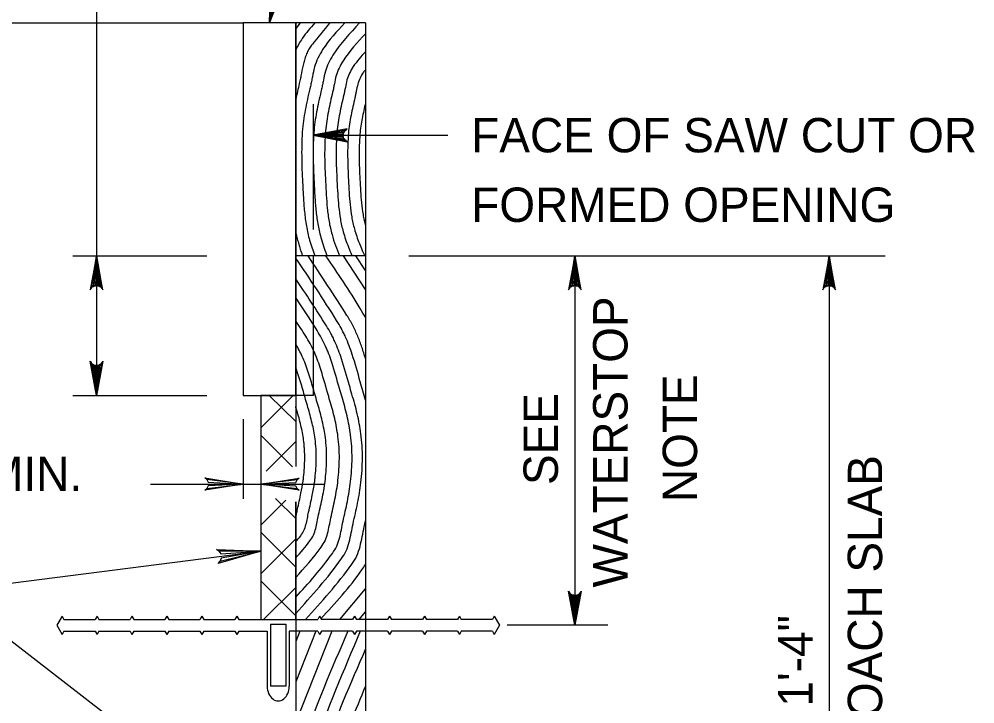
# Model space of a CAD drawing. Extents: x 636530 to 644067, y 294168 to 299122.
# Drawn here: x 638457.9 to 638541.3, y 298207.4 to 298267.2 of the extents above; entities that cross this region are included whole.
import ezdxf

# ---------------------------------------------------------------- set-up
doc = ezdxf.new("R2010")
doc.units = 0
doc.layers.add('1', color=7, linetype='Continuous')

msp = doc.modelspace()

# ---------------------------------------------------------------- linework, layer by layer
at = {"layer": '1'}
for p, q in [((638464.696, 298293.98), (638464.696, 298246.535)), ((638479.781, 298266.856), (638483.607, 298285.979)), ((638433.318, 298266.856), (638477.495, 298266.856)), ((638477.495, 298266.856), (638477.495, 298234.343)), ((638482.067, 298266.856), (638482.067, 298228.144)), ((638482.453, 298266.856), (638482.067, 298266.389)), ((638488.163, 298266.856), (638482.067, 298266.856)), ((638488.163, 298266.856), (638488.163, 298181.512)), ((638483.591, 298259.781), (638483.591, 298248.841)), ((638483.591, 298257.049), (638495.34, 298257.049)), ((638462.632, 298246.535), (638474.33, 298246.535)), ((638464.696, 298246.535), (638464.696, 298234.343)), ((638488.163, 298246.535), (638482.067, 298246.535)), ((638483.591, 298246.535), (638483.591, 298234.343)), ((638488.163, 298243.6), (638486.251, 298246.535)), ((638488.163, 298245.249), (638487.325, 298246.535)), ((638491.939, 298246.535), (638533.487, 298246.535)), ((638506.43, 298246.535), (638506.43, 298214.277)), ((638528.612, 298246.535), (638528.612, 298181.512)), ((638462.632, 298234.343), (638474.33, 298234.343)), ((638477.495, 298234.343), (638482.067, 298234.343)), ((638479.019, 298234.343), (638479.019, 298214.785)), ((638481.861, 298234.343), (638479.019, 298231.501)), ((638482.067, 298234.343), (638479.019, 298234.343)), ((638479.019, 298234.343), (638479.019, 298214.785)), ((638482.067, 298232.077), (638479.757, 298234.343)), ((638483.591, 298234.343), (638482.067, 298234.343)), ((638477.495, 298232.279), (638477.495, 298225.304)), ((638481.801, 298228.101), (638479.019, 298230.883)), ((638482.067, 298230.307), (638479.489, 298227.729)), ((638469.394, 298226.602), (638477.495, 298226.602)), ((638477.495, 298226.602), (638479.019, 298226.602)), ((638479.019, 298226.602), (638484.594, 298226.602)), ((638481.201, 298225.199), (638479.019, 298223.017)), ((638482.067, 298223.592), (638480.319, 298225.341)), ((638482.067, 298214.785), (638482.067, 298225.059)), ((638482.067, 298225.059), (638482.067, 298181.512)), ((638482.067, 298219.35), (638479.019, 298222.398)), ((638482.067, 298221.822), (638479.019, 298218.774)), ((638451.644, 298217.259), (638479.019, 298220.759)), ((638482.067, 298215.108), (638479.019, 298218.156)), ((638482.067, 298217.58), (638479.272, 298214.785)), ((638451.644, 298217.259), (638479.019, 298196.043)), ((638485.924, 298214.785), (638488.163, 298217.467)), ((638461.688, 298215.085), (638461.238, 298214.277)), ((638461.688, 298215.085), (638461.855, 298214.785)), ((638464.736, 298215.085), (638464.569, 298214.785)), ((638464.736, 298215.085), (638464.903, 298214.785)), ((638467.784, 298215.085), (638467.617, 298214.785)), ((638467.784, 298215.085), (638467.951, 298214.785)), ((638470.832, 298215.085), (638470.665, 298214.785)), ((638470.832, 298215.085), (638470.999, 298214.785)), ((638473.88, 298215.085), (638473.713, 298214.785)), ((638473.88, 298215.085), (638474.047, 298214.785)), ((638476.928, 298215.085), (638476.761, 298214.785)), ((638476.928, 298215.085), (638477.095, 298214.785)), ((638484.158, 298215.085), (638483.991, 298214.785)), ((638484.158, 298215.085), (638484.325, 298214.785)), ((638487.206, 298215.085), (638487.039, 298214.785)), ((638487.206, 298215.085), (638487.373, 298214.785)), ((638487.617, 298214.785), (638488.163, 298215.438)), ((638490.254, 298215.085), (638490.087, 298214.785)), ((638490.254, 298215.085), (638490.421, 298214.785)), ((638493.302, 298215.085), (638493.135, 298214.785)), ((638493.302, 298215.085), (638493.469, 298214.785)), ((638496.35, 298215.085), (638496.183, 298214.785)), ((638496.35, 298215.085), (638496.517, 298214.785)), ((638499.398, 298215.085), (638499.231, 298214.785)), ((638499.398, 298215.085), (638499.848, 298214.277)), ((638461.238, 298214.277), (638461.688, 298213.469)), ((638461.855, 298214.785), (638464.569, 298214.785)), ((638464.903, 298214.785), (638467.617, 298214.785)), ((638467.951, 298214.785), (638470.665, 298214.785)), ((638470.999, 298214.785), (638473.713, 298214.785)), ((638474.047, 298214.785), (638476.761, 298214.785)), ((638477.095, 298214.785), (638483.991, 298214.785)), ((638479.019, 298214.785), (638482.067, 298214.785)), ((638479.881, 298214.385), (638481.205, 298214.385)), ((638479.881, 298214.385), (638479.881, 298208.955)), ((638481.205, 298214.385), (638481.205, 298208.955)), ((638487.039, 298214.785), (638484.325, 298214.785)), ((638490.087, 298214.785), (638487.373, 298214.785)), ((638493.135, 298214.785), (638490.421, 298214.785)), ((638496.183, 298214.785), (638493.469, 298214.785)), ((638499.231, 298214.785), (638496.517, 298214.785)), ((638499.848, 298214.277), (638499.398, 298213.469)), ((638509.292, 298214.277), (638500.518, 298214.277)), ((638461.855, 298213.769), (638461.688, 298213.469)), ((638461.855, 298213.769), (638464.569, 298213.769)), ((638464.569, 298213.769), (638464.736, 298213.469)), ((638464.903, 298213.769), (638464.736, 298213.469)), ((638464.903, 298213.769), (638467.617, 298213.769)), ((638467.617, 298213.769), (638467.784, 298213.469)), ((638467.951, 298213.769), (638467.784, 298213.469)), ((638467.951, 298213.769), (638470.665, 298213.769)), ((638470.665, 298213.769), (638470.832, 298213.469)), ((638470.999, 298213.769), (638470.832, 298213.469)), ((638470.999, 298213.769), (638473.713, 298213.769)), ((638473.713, 298213.769), (638473.88, 298213.469)), ((638474.047, 298213.769), (638473.88, 298213.469)), ((638474.047, 298213.769), (638476.761, 298213.769)), ((638476.761, 298213.769), (638476.928, 298213.469)), ((638477.095, 298213.769), (638476.928, 298213.469)), ((638477.095, 298213.769), (638479.581, 298213.769)), ((638479.581, 298213.769), (638479.581, 298208.955)), ((638481.505, 298213.769), (638481.505, 298208.955)), ((638483.991, 298213.769), (638481.505, 298213.769)), ((638485.23, 298213.769), (638482.067, 298205.817)), ((638483.83, 298213.769), (638482.067, 298209.335)), ((638482.431, 298213.769), (638482.067, 298212.852)), ((638483.991, 298213.769), (638484.158, 298213.469)), ((638484.325, 298213.769), (638484.158, 298213.469)), ((638487.039, 298213.769), (638484.325, 298213.769)), ((638487.039, 298213.769), (638487.206, 298213.469)), ((638487.373, 298213.769), (638487.206, 298213.469)), ((638490.087, 298213.769), (638487.373, 298213.769)), ((638490.087, 298213.769), (638490.254, 298213.469)), ((638490.421, 298213.769), (638490.254, 298213.469)), ((638493.135, 298213.769), (638490.421, 298213.769)), ((638493.135, 298213.769), (638493.302, 298213.469)), ((638493.469, 298213.769), (638493.302, 298213.469)), ((638496.183, 298213.769), (638493.469, 298213.769)), ((638496.183, 298213.769), (638496.35, 298213.469)), ((638496.517, 298213.769), (638496.35, 298213.469)), ((638499.231, 298213.769), (638496.517, 298213.769)), ((638499.231, 298213.769), (638499.398, 298213.469)), ((638481.205, 298208.955), (638479.881, 298208.955))]:
    msp.add_line(p, q, dxfattribs=at)
for points in [[(638479.818, 298269.891), (638479.781, 298266.856), (638479.873, 298269.762)], [(638479.781, 298266.856), (638480.915, 298269.671)], [(638479.929, 298269.634), (638479.781, 298266.856), (638480.015, 298269.556)], [(638480.713, 298269.477), (638479.781, 298266.856), (638480.814, 298269.574)], [(638480.102, 298269.479), (638479.781, 298266.856), (638480.196, 298269.442)], [(638480.494, 298269.4), (638479.781, 298266.856), (638480.604, 298269.439)], [(638480.291, 298269.406), (638479.781, 298266.856), (638480.393, 298269.403)], [(638483.591, 298257.049), (638486.574, 298256.49), (638486.459, 298256.57), (638486.344, 298256.649), (638486.285, 298256.749), (638486.225, 298256.849), (638486.208, 298256.949), (638486.191, 298257.049), (638486.208, 298257.149), (638486.225, 298257.249), (638486.285, 298257.349), (638486.344, 298257.449), (638486.459, 298257.529), (638486.574, 298257.608), (638483.591, 298257.049), (638486.459, 298257.529), (638486.344, 298257.449), (638483.591, 298257.049), (638486.285, 298257.349), (638486.225, 298257.249), (638483.591, 298257.049), (638486.208, 298257.149), (638486.191, 298257.049), (638483.591, 298257.049), (638486.208, 298256.949), (638486.225, 298256.849), (638483.591, 298257.049), (638486.285, 298256.749), (638486.344, 298256.649), (638483.591, 298257.049), (638486.459, 298256.57)], [(638464.696, 298246.535), (638464.137, 298243.552), (638464.217, 298243.667), (638464.296, 298243.782), (638464.396, 298243.841), (638464.496, 298243.9), (638464.596, 298243.917), (638464.696, 298243.935), (638464.796, 298243.917), (638464.896, 298243.9), (638464.996, 298243.841), (638465.096, 298243.782), (638465.176, 298243.667), (638465.256, 298243.552), (638464.696, 298246.535), (638465.176, 298243.667), (638465.096, 298243.782), (638464.696, 298246.535), (638464.996, 298243.841), (638464.896, 298243.9), (638464.696, 298246.535), (638464.796, 298243.917), (638464.696, 298243.935), (638464.696, 298246.535), (638464.596, 298243.917), (638464.496, 298243.9), (638464.696, 298246.535), (638464.396, 298243.841), (638464.296, 298243.782), (638464.696, 298246.535), (638464.217, 298243.667)], [(638506.43, 298246.535), (638505.87, 298243.552), (638505.95, 298243.667), (638506.03, 298243.782), (638506.13, 298243.841), (638506.23, 298243.9), (638506.33, 298243.917), (638506.43, 298243.935), (638506.53, 298243.917), (638506.63, 298243.9), (638506.73, 298243.841), (638506.83, 298243.782), (638506.909, 298243.667), (638506.989, 298243.552), (638506.43, 298246.535), (638506.909, 298243.667), (638506.83, 298243.782), (638506.43, 298246.535), (638506.73, 298243.841), (638506.63, 298243.9), (638506.43, 298246.535), (638506.53, 298243.917), (638506.43, 298243.935), (638506.43, 298246.535), (638506.33, 298243.917), (638506.23, 298243.9), (638506.43, 298246.535), (638506.13, 298243.841), (638506.03, 298243.782), (638506.43, 298246.535), (638505.95, 298243.667)], [(638528.612, 298246.535), (638528.052, 298243.552), (638528.132, 298243.667), (638528.212, 298243.782), (638528.312, 298243.841), (638528.412, 298243.9), (638528.512, 298243.917), (638528.612, 298243.935), (638528.712, 298243.917), (638528.812, 298243.9), (638528.912, 298243.841), (638529.012, 298243.782), (638529.091, 298243.667), (638529.171, 298243.552), (638528.612, 298246.535), (638529.091, 298243.667), (638529.012, 298243.782), (638528.612, 298246.535), (638528.912, 298243.841), (638528.812, 298243.9), (638528.612, 298246.535), (638528.712, 298243.917), (638528.612, 298243.935), (638528.612, 298246.535), (638528.512, 298243.917), (638528.412, 298243.9), (638528.612, 298246.535), (638528.312, 298243.841), (638528.212, 298243.782), (638528.612, 298246.535), (638528.132, 298243.667)], [(638464.696, 298234.343), (638464.137, 298237.325), (638464.217, 298237.21), (638464.296, 298237.095), (638464.396, 298237.036), (638464.496, 298236.977), (638464.596, 298236.96), (638464.696, 298236.943), (638464.796, 298236.96), (638464.896, 298236.977), (638464.996, 298237.036), (638465.096, 298237.095), (638465.176, 298237.21), (638465.256, 298237.325), (638464.696, 298234.343), (638465.176, 298237.21), (638465.096, 298237.095), (638464.696, 298234.343), (638464.996, 298237.036), (638464.896, 298236.977), (638464.696, 298234.343), (638464.796, 298236.96), (638464.696, 298236.943), (638464.696, 298234.343), (638464.596, 298236.96), (638464.496, 298236.977), (638464.696, 298234.343), (638464.396, 298237.036), (638464.296, 298237.095), (638464.696, 298234.343), (638464.217, 298237.21)], [(638474.317, 298227.001), (638474.435, 298226.77), (638477.495, 298226.602), (638474.317, 298227.001), (638474.154, 298227.14), (638477.495, 298226.602), (638474.437, 298226.45), (638474.326, 298226.223), (638477.495, 298226.602), (638474.154, 298226.071), (638474.326, 298226.223)], [(638482.198, 298226.203), (638482.079, 298226.433), (638479.019, 298226.602), (638482.198, 298226.203), (638482.361, 298226.063), (638479.019, 298226.602), (638482.077, 298226.753), (638482.188, 298226.98), (638479.019, 298226.602), (638482.361, 298227.133), (638482.188, 298226.98)], [(638475.358, 298220.751), (638475.526, 298220.507), (638479.019, 298220.759), (638475.358, 298220.751), (638475.153, 298220.885), (638479.019, 298220.759), (638475.575, 298220.145), (638475.481, 298219.871), (638479.019, 298220.759), (638475.308, 298219.673), (638475.481, 298219.871)], [(638506.43, 298214.277), (638505.87, 298217.259), (638505.95, 298217.144), (638506.03, 298217.029), (638506.13, 298216.97), (638506.23, 298216.911), (638506.33, 298216.894), (638506.43, 298216.877), (638506.53, 298216.894), (638506.63, 298216.911), (638506.73, 298216.97), (638506.83, 298217.029), (638506.909, 298217.144), (638506.989, 298217.259), (638506.43, 298214.277), (638506.909, 298217.144), (638506.83, 298217.029), (638506.43, 298214.277), (638506.73, 298216.97), (638506.63, 298216.911), (638506.43, 298214.277), (638506.53, 298216.894), (638506.43, 298216.877), (638506.43, 298214.277), (638506.33, 298216.894), (638506.23, 298216.911), (638506.43, 298214.277), (638506.13, 298216.97), (638506.03, 298217.029), (638506.43, 298214.277), (638505.95, 298217.144)]]:
    msp.add_lwpolyline(points, dxfattribs=at)
msp.add_lwpolyline([(638477.495, 298234.343), (638482.067, 298234.343), (638482.067, 298266.856), (638477.495, 298266.856)], close=True, dxfattribs=at)
msp.add_ellipse((638480.543, 298208.955), major_axis=(0, 1.283), ratio=0.75, start_param=1.570796, end_param=4.712389, dxfattribs=at)
for points in [[(638483.75, 298266.856), (638482.642, 298265.515), (638482.067, 298264.514)], [(638485.047, 298266.856), (638483.532, 298265.021), (638483.396, 298264.843), (638483.274, 298264.656), (638483.164, 298264.46), (638483.066, 298264.256), (638482.897, 298263.831), (638482.772, 298263.394), (638482.571, 298262.484), (638482.48, 298262.027), (638482.382, 298261.576), (638482.067, 298260.189)], [(638486.344, 298266.856), (638484.421, 298264.528), (638483.715, 298263.016), (638483.528, 298262.17), (638483.444, 298261.745), (638483.353, 298261.326), (638483.14, 298260.402), (638482.945, 298259.478), (638482.783, 298258.551), (638482.672, 298257.615), (638482.604, 298256.438), (638482.591, 298255.258), (638482.619, 298254.078), (638482.672, 298252.9), (638482.739, 298251.641), (638482.836, 298250.385), (638483.004, 298249.134), (638483.127, 298248.512), (638483.283, 298247.893), (638483.733, 298246.535)], [(638487.641, 298266.856), (638485.311, 298264.035), (638484.659, 298262.637), (638484.486, 298261.856), (638484.408, 298261.463), (638484.324, 298261.077), (638484.12, 298260.192), (638483.933, 298259.308), (638483.778, 298258.42), (638483.672, 298257.524), (638483.606, 298256.385), (638483.594, 298255.243), (638483.621, 298254.101), (638483.672, 298252.96), (638483.737, 298251.748), (638483.83, 298250.538), (638483.992, 298249.334), (638484.11, 298248.735), (638484.261, 298248.138), (638484.768, 298246.647), (638484.815, 298246.535)], [(638488.163, 298265.917), (638486.201, 298263.542), (638485.602, 298262.259), (638485.443, 298261.542), (638485.372, 298261.182), (638485.295, 298260.827), (638485.1, 298259.982), (638484.921, 298259.137), (638484.774, 298258.289), (638484.672, 298257.433), (638484.609, 298256.332), (638484.597, 298255.228), (638484.622, 298254.124), (638484.672, 298253.021), (638484.734, 298251.855), (638484.824, 298250.692), (638484.979, 298249.533), (638485.094, 298248.957), (638485.238, 298248.383), (638485.541, 298247.443), (638485.898, 298246.535)], [(638488.163, 298264.347), (638487.09, 298263.049), (638486.545, 298261.881), (638486.401, 298261.228), (638486.336, 298260.9), (638486.266, 298260.577), (638486.08, 298259.772), (638485.91, 298258.966), (638485.769, 298258.158), (638485.672, 298257.342), (638485.611, 298256.278), (638485.599, 298255.213), (638485.624, 298254.147), (638485.672, 298253.082), (638485.732, 298251.962), (638485.818, 298250.845), (638485.967, 298249.733), (638486.077, 298249.179), (638486.216, 298248.628), (638486.671, 298247.291), (638486.941, 298246.645), (638486.991, 298246.535)], [(638488.163, 298262.777), (638487.98, 298262.555), (638487.489, 298261.503), (638487.358, 298260.915), (638487.3, 298260.619), (638487.237, 298260.327), (638487.06, 298259.562), (638486.898, 298258.796), (638486.764, 298258.027), (638486.672, 298257.251), (638486.613, 298256.225), (638486.602, 298255.198), (638486.626, 298254.17), (638486.672, 298253.143), (638486.729, 298252.069), (638486.812, 298250.998), (638486.955, 298249.932), (638487.06, 298249.402), (638487.193, 298248.874), (638487.623, 298247.613), (638487.877, 298247.004), (638488.09, 298246.535)], [(638488.163, 298259.888), (638488.008, 298259.209), (638487.868, 298258.53), (638487.752, 298257.848), (638487.672, 298257.16), (638487.615, 298256.172), (638487.604, 298255.182), (638487.627, 298254.192), (638487.672, 298253.204), (638487.727, 298252.177), (638487.806, 298251.152), (638487.943, 298250.132), (638488.043, 298249.624), (638488.163, 298249.146)], [(638482.067, 298248.657), (638482.177, 298248.15), (638482.24, 298247.898), (638482.306, 298247.647), (638482.429, 298247.228), (638482.566, 298246.814), (638482.665, 298246.535)], [(638488.163, 298233.925), (638487.937, 298234.734), (638487.706, 298235.53), (638486.999, 298237.912), (638486.414, 298239.442), (638486.24, 298239.812), (638486.054, 298240.175), (638485.641, 298240.877), (638482.066, 298246.362)], [(638488.163, 298237.562), (638487.845, 298238.549), (638487.481, 298239.512), (638487.053, 298240.443), (638486.931, 298240.669), (638486.806, 298240.893), (638486.539, 298241.33), (638483.148, 298246.535)], [(638488.163, 298241.141), (638487.706, 298241.92), (638484.699, 298246.535)], [(638482.067, 298215.315), (638486.066, 298220.105), (638486.479, 298220.777), (638486.739, 298221.537), (638487.077, 298223.139), (638487.279, 298224.035), (638487.468, 298224.931), (638487.759, 298226.739), (638487.891, 298228.866), (638487.86, 298229.932), (638487.759, 298230.992), (638487.439, 298232.731), (638486.977, 298234.447), (638486.752, 298235.222), (638486.065, 298237.539), (638485.495, 298239.027), (638485.325, 298239.387), (638485.145, 298239.74), (638484.743, 298240.423), (638482.067, 298244.53)], [(638482.067, 298216.719), (638485.266, 298220.551), (638485.649, 298221.175), (638485.891, 298221.88), (638486.204, 298223.366), (638486.398, 298224.227), (638486.58, 298225.087), (638486.859, 298226.823), (638486.985, 298228.858), (638486.956, 298229.877), (638486.859, 298230.891), (638486.553, 298232.551), (638486.113, 298234.189), (638485.893, 298234.944), (638485.223, 298237.203), (638484.971, 298237.937), (638484.825, 298238.297), (638484.668, 298238.654), (638483.935, 298240.015), (638482.067, 298242.881)], [(638482.067, 298218.435), (638484.289, 298221.096), (638484.635, 298221.66), (638484.853, 298222.298), (638485.137, 298223.643), (638485.321, 298224.461), (638485.494, 298225.278), (638485.759, 298226.927), (638485.878, 298228.848), (638485.851, 298229.811), (638485.759, 298230.768), (638485.471, 298232.331), (638485.056, 298233.874), (638484.844, 298234.605), (638484.195, 298236.793), (638483.95, 298237.504), (638483.809, 298237.853), (638483.657, 298238.198), (638482.947, 298239.516), (638482.067, 298240.866)], [(638482.067, 298220.151), (638483.311, 298221.641), (638483.621, 298222.146), (638483.816, 298222.717), (638484.07, 298223.921), (638484.244, 298224.695), (638484.408, 298225.468), (638484.659, 298227.03), (638484.771, 298228.838), (638484.745, 298229.744), (638484.659, 298230.645), (638484.389, 298232.111), (638484, 298233.558), (638483.794, 298234.266), (638483.593, 298234.975), (638483.166, 298236.382), (638482.646, 298237.742), (638482.067, 298238.846)], [(638482.067, 298221.556), (638482.511, 298222.087), (638482.791, 298222.544), (638482.968, 298223.06), (638483.197, 298224.148), (638483.363, 298224.886), (638483.519, 298225.625), (638483.712, 298226.739), (638483.759, 298227.115), (638483.836, 298227.972), (638483.865, 298228.83), (638483.841, 298229.69), (638483.759, 298230.545), (638483.504, 298231.931), (638483.135, 298233.3), (638482.936, 298233.988), (638482.74, 298234.678), (638482.325, 298236.047), (638482.067, 298236.78)], [(638482.067, 298223.616), (638482.147, 298224.01), (638482.186, 298224.206), (638482.227, 298224.4), (638482.384, 298225.099), (638482.532, 298225.798), (638482.714, 298226.853), (638482.759, 298227.209), (638482.832, 298228.014), (638482.859, 298228.821), (638482.836, 298229.629), (638482.805, 298230.032), (638482.759, 298230.433), (638482.52, 298231.731), (638482.358, 298232.373), (638482.175, 298233.013), (638482.067, 298233.381)], [(638482.927, 298214.785), (638486.955, 298219.609), (638487.401, 298220.335), (638487.682, 298221.156), (638487.872, 298222.023), (638488.047, 298222.887), (638488.163, 298223.399)], [(638484.269, 298214.831), (638487.844, 298219.113), (638488.163, 298219.578)], [(638487.705, 298213.769), (638483.569, 298203.369), (638483.059, 298201.789), (638482.648, 298200.175), (638482.346, 298198.954), (638482.067, 298197.729)], [(638486.629, 298213.769), (638482.622, 298203.693), (638482.067, 298201.952)], [(638488.163, 298212.215), (638484.516, 298203.045), (638483.617, 298199.925), (638482.783, 298196.288), (638482.492, 298194.824), (638482.25, 298193.36), (638482.092, 298191.895), (638482.055, 298191.162), (638482.051, 298190.43), (638482.268, 298187.819), (638482.475, 298186.516), (638482.725, 298185.223), (638483.493, 298181.512)], [(638488.163, 298208.968), (638485.653, 298202.656), (638485.169, 298201.156), (638484.972, 298200.391), (638484.779, 298199.624), (638484.559, 298198.743), (638484.352, 298197.862), (638483.966, 298196.079), (638483.686, 298194.668), (638483.453, 298193.256), (638483.3, 298191.844), (638483.264, 298191.139), (638483.261, 298190.433), (638483.47, 298187.92), (638483.669, 298186.666), (638483.909, 298185.422), (638484.718, 298181.512)]]:
    msp.add_spline(points, degree=3, dxfattribs=at)

# ---------------------------------------------------------------- texts
for s, p in [('FACE OF SAW CUT OR', (638497.383, 298255.562)), ('FORMED OPENING', (638497.383, 298249.49)), ('1/4" MIN.', (638446.857, 298225.992))]:
    msp.add_text(s, height=3, dxfattribs=at).set_placement(p)
for s, p in [('WATERSTOP', (638511.018, 298217.579)), ('NOTE', (638517.09, 298225.032)), ('SEE', (638504.946, 298226.52)), ('APPROACH SLAB', (638533.234, 298195.244)), ('1\'-4"', (638527.162, 298207.173))]:
    msp.add_text(s, height=3, rotation=90, dxfattribs=at).set_placement(p)

doc.saveas('drawing.dxf')
